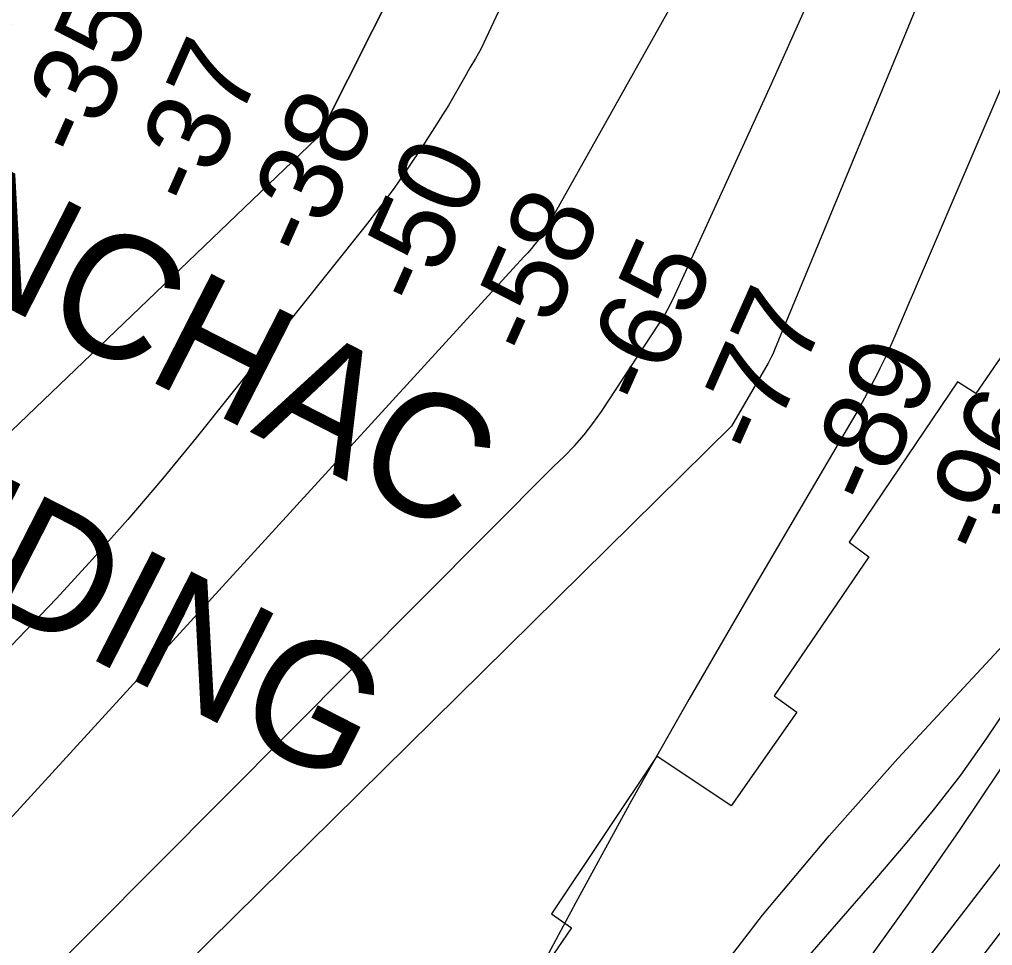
# Model space of a CAD drawing. Extents: x 3329297 to 3367176, y 649250 to 674653.
# Drawn here: x 3341048 to 3341837, y 661590 to 662341 of the extents above; entities that cross this region are included whole.
import ezdxf

# ---------------------------------------------------------------- set-up
doc = ezdxf.new("R2010")
doc.units = 0
for name, color, linetype in [('V-CHAN-NAID', 7, 'Continuous'), ('V-RIVR-EDGE', 7, 'Continuous'), ('V-RIVR-RANG', 7, 'Continuous'), ('V-RRAP-RVMT', 7, 'Continuous'), ('V-TOPO-DPTH', 7, 'Continuous'), ('V-TOPO-GNAM-IDEN', 7, 'Continuous'), ('V-TOPO-MAJR', 7, 'Continuous'), ('V-TOPO-MINR', 7, 'Continuous')]:
    doc.layers.add(name, color=color, linetype=linetype)

msp = doc.modelspace()

# ---------------------------------------------------------------- linework, layer by layer
at = {"layer": 'V-RIVR-EDGE'}
msp.add_spline([(3340543.49, 660085.6), (3340562.91, 660098.74), (3340575.72, 660104.14), (3340585.05, 660109.54), (3340589.7, 660111.08), (3340590.86, 660109.14), (3340597.81, 660094.39), (3340601.29, 660093.99), (3340606.34, 660095.14), (3340606.73, 660097.08), (3340606.35, 660100.96), (3340599.79, 660112.22), (3340596.7, 660118.04), (3340597.48, 660121.14), (3340599.82, 660124.24), (3340602.92, 660125.78), (3340609.53, 660130.03), (3340610.7, 660133.13), (3340611.1, 660138.95), (3340614.21, 660141.66), (3340620.42, 660143.58), (3340627.02, 660148.22), (3340632.85, 660152.86), (3340639.85, 660158.27), (3340647.22, 660161.74), (3340655.76, 660164.43), (3340667.02, 660168.28), (3340677.11, 660172.14), (3340684.48, 660174.83), (3340692.65, 660181.79), (3340699.25, 660187.21), (3340702.75, 660189.14), (3340709.35, 660193), (3340717.5, 660197.63), (3340731.88, 660207.29), (3340748.19, 660216.56), (3340768.38, 660227.76), (3340779.25, 660232.38), (3340792.46, 660240.88), (3340805.67, 660251.71), (3340823.92, 660262.91), (3340832.07, 660265.6), (3340837.9, 660270.63), (3340847.24, 660280.69), (3340854.23, 660286.49), (3340861.21, 660286.47), (3340868.98, 660289.94), (3340876.75, 660296.13), (3340884.91, 660303.86), (3340891.52, 660310.44), (3340896.97, 660318.18), (3340903.58, 660325.15), (3340904.37, 660330.19), (3340904.76, 660334.45), (3340908.65, 660337.16), (3340912.53, 660339.47), (3340913.71, 660343.74), (3340916.83, 660351.87), (3340921.89, 660359.23), (3340933.17, 660372.77), (3340942.5, 660382.83), (3340944.45, 660389.03), (3340947.56, 660392.13), (3340951.45, 660394.45), (3340956.11, 660398.7), (3340965.45, 660409.54), (3340972.05, 660415.72), (3340980.21, 660421.13), (3340987.99, 660430.42), (3340991.89, 660439.33), (3340994.62, 660445.92), (3341001.24, 660456.76), (3341008.24, 660462.56), (3341019.5, 660469.12), (3341022.61, 660474.16), (3341027.28, 660478.02), (3341033.1, 660482.28), (3341044.37, 660491.55), (3341056.81, 660501.22), (3341062.25, 660506.25), (3341064.2, 660512.45), (3341069.26, 660518.25), (3341074.7, 660522.12), (3341079.75, 660525.21), (3341087.91, 660533.33), (3341094.52, 660540.29), (3341099.98, 660551.14), (3341101.93, 660558.5), (3341101.95, 660564.32), (3341101.95, 660566.26), (3341105.83, 660567.8), (3341107.39, 660570.9), (3341108.19, 660579.43), (3341109.36, 660581.36), (3341111.69, 660582.52), (3341116.35, 660584.06), (3341119.07, 660586.38), (3341131.9, 660599.92), (3341130.74, 660602.25), (3341129.58, 660604.58), (3341130.37, 660609.23), (3341131.15, 660611.56), (3341134.26, 660614.27), (3341139.7, 660619.29), (3341147.47, 660623.93), (3341155.25, 660632.44), (3341160.31, 660640.18), (3341161.87, 660646), (3341164.59, 660647.15), (3341171.96, 660648.3), (3341176.63, 660653.33), (3341185.57, 660661.45), (3341197.22, 660669.95), (3341202.65, 660670.72), (3341208.87, 660674.58), (3341212.76, 660681.16), (3341218.98, 660685.8), (3341223.63, 660686.56), (3341228.3, 660690.82), (3341239.56, 660696.61), (3341242.27, 660696.99), (3341247.7, 660695.04), (3341251.97, 660695.8), (3341254.69, 660699.67), (3341257.81, 660706.26), (3341265.19, 660713.61), (3341272.18, 660717.47), (3341278.78, 660719.39), (3341285.77, 660723.64), (3341288.11, 660727.12), (3341288.89, 660730.61), (3341291.61, 660733.32), (3341297.45, 660739.51), (3341303.67, 660745.31), (3341316.48, 660753.04), (3341337.85, 660770.05), (3341347.56, 660774.29), (3341351.82, 660771.95), (3341356.47, 660772.33), (3341359.2, 660775.81), (3341357.66, 660783.57), (3341359.22, 660785.51), (3341364.27, 660789.37), (3341367.76, 660789.75), (3341372.8, 660786.64), (3341377.44, 660784.3), (3341380.16, 660785.07), (3341385.21, 660787.38), (3341385.99, 660789.71), (3341386.78, 660796.68), (3341388.73, 660799.01), (3341390.67, 660800.94), (3341401.93, 660807.89), (3341425.62, 660820.63), (3341448.15, 660836.48), (3341459.42, 660845.76), (3341473.4, 660853.48), (3341492.82, 660866.23), (3341509.52, 660875.88), (3341528.94, 660885.92), (3341568.15, 660904.05), (3341576.69, 660906.74), (3341582.52, 660911.38), (3341589.12, 660916.4), (3341596.89, 660921.81), (3341605.05, 660926.06), (3341608.93, 660926.82), (3341613.19, 660926.43), (3341626, 660930.66), (3341639.2, 660936.45), (3341658.23, 660946.87), (3341680.75, 660960), (3341702.89, 660972.35), (3341720.75, 660981.23), (3341737.44, 660987), (3341750.26, 660995.89), (3341758.04, 661005.18), (3341780.97, 661024.51), (3341791.86, 661039.61), (3341805.08, 661053.54), (3341819.48, 661072.51), (3341836.2, 661091.08), (3341848.27, 661110.83), (3341856.83, 661123.6), (3341870.06, 661139.86), (3341888.33, 661157.26), (3341900, 661173.14), (3341908.96, 661187.46), (3341921.81, 661209.92), (3341929.99, 661226.19), (3341939.34, 661242.84), (3341942.06, 661244.78), (3341943.22, 661244), (3341944.75, 661235.85), (3341949.41, 661235.84), (3341954.45, 661237.76), (3341956.01, 661241.64), (3341951.37, 661243.98), (3341950.6, 661247.08), (3341951, 661251.35), (3341952.96, 661259.87), (3341955.7, 661272.28), (3341958.46, 661290.5), (3341960.82, 661303.29), (3341965.13, 661320.73), (3341976.06, 661348.62), (3341983.49, 661373.81), (3341990.92, 661399), (3341994.85, 661420.71), (3341995.66, 661433.89), (3341998.38, 661436.99), (3342001.09, 661436.2), (3342003.81, 661438.52), (3342004.21, 661443.95), (3342004.24, 661455.97), (3342002.71, 661461.41), (3342004.27, 661464.89), (3342009.32, 661471.47), (3342020.6, 661484.24), (3342033.83, 661502.05), (3342040.82, 661507.46), (3342045.88, 661513.27), (3342046.28, 661517.53), (3342044.36, 661524.52), (3342045.91, 661525.68), (3342047.07, 661525.67), (3342052.11, 661523.33), (3342053.28, 661524.49), (3342063.01, 661538.82), (3342071.18, 661551.21), (3342074.69, 661557.79), (3342082.47, 661570.18), (3342088.7, 661576.76), (3342099.58, 661588.37), (3342104.25, 661594.56), (3342110.49, 661608.51), (3342119.84, 661627.1), (3342128.4, 661637.93), (3342135.41, 661647.61), (3342140.08, 661653.81), (3342142.02, 661656.52), (3342148.26, 661668.91), (3342155.64, 661676.65), (3342159.16, 661685.17), (3342161.49, 661688.27), (3342166.54, 661690.97), (3342169.67, 661702.6), (3342177.46, 661716.54), (3342191.47, 661736.28), (3342210.14, 661760.28), (3342224.15, 661779.25), (3342232.33, 661792.41), (3342242.06, 661806.74), (3342247.51, 661815.25), (3342252.98, 661831.14), (3342263.11, 661850.51), (3342268.95, 661858.63), (3342277.12, 661872.96), (3342284.15, 661891.95), (3342293.11, 661908.21), (3342302.46, 661923.7), (3342310.25, 661939.2), (3342314.93, 661948.1), (3342327.38, 661965.91), (3342325.85, 661973.28), (3342327.41, 661977.55), (3342330.91, 661981.42), (3342336.35, 661986.44), (3342339.47, 661993.42), (3342342.6, 662003.88), (3342345.32, 662007.36), (3342350.38, 662013.17), (3342354.66, 662019.36), (3342356.61, 662025.56), (3342357.41, 662034.09), (3342360.53, 662039.12), (3342366.75, 662046.09), (3342373.76, 662059.65), (3342381.55, 662072.81), (3342385.46, 662085.6), (3342390.54, 662099.55), (3342396.37, 662107.29), (3342399.1, 662113.88), (3342402.61, 662121.62), (3342413.53, 662146.8), (3342430.7, 662189.03), (3342442, 662209.94), (3342453.7, 662236.67), (3342465, 662260.3), (3342466.58, 662269.6), (3342471.66, 662285.88), (3342476.34, 662295.95), (3342481, 662300.59), (3342482.95, 662305.24), (3342483.35, 662308.73), (3342487.64, 662319.19), (3342491.54, 662328.88), (3342501.68, 662348.63), (3342505.2, 662360.64), (3342509.11, 662375.76), (3342511.48, 662391.65), (3342513.82, 662399.01), (3342520.44, 662409.08), (3342525.9, 662421.48), (3342528.64, 662432.72), (3342531.41, 662453.26), (3342534.97, 662481.18), (3342536.95, 662497.46), (3342541.25, 662512.18), (3342547.49, 662526.13), (3342556.05, 662537.36), (3342563.04, 662544.32), (3342566.16, 662550.52), (3342570.46, 662564.47), (3342572.44, 662579.97), (3342576.33, 662585.39), (3342582.17, 662592.36), (3342585.68, 662602.43), (3342587.24, 662606.7), (3342589.97, 662610.95), (3342595.04, 662623.74), (3342596.62, 662635.37), (3342599.36, 662643.89), (3342600.14, 662647.38), (3342599.37, 662648.55), (3342596.66, 662651.66), (3342596.67, 662654.76), (3342598.61, 662657.47), (3342603.67, 662661.72), (3342609.9, 662671.79), (3342617.69, 662688.06), (3342629.78, 662713.24), (3342637.58, 662731.06), (3342640.7, 662739.58), (3342640.71, 662745.4), (3342640.35, 662754.7), (3342641.91, 662758.58), (3342645.02, 662761.67), (3342647.74, 662765.16), (3342646.25, 662787.27), (3342646.27, 662798.51), (3342641.69, 662824.89), (3342639.81, 662850.11), (3342639.08, 662868.72), (3342640.68, 662887.72), (3342641.51, 662909.05), (3342647.77, 662933.46), (3342652.44, 662937.33), (3342653.61, 662940.04), (3342648.96, 662945.09), (3342648.97, 662949.36), (3342652.49, 662957.88), (3342654.42, 662957.88), (3342659.08, 662957.87), (3342659.48, 662962.13), (3342659.51, 662974.54), (3342659.93, 662990.05), (3342664.63, 663007.88), (3342672.02, 663017.94), (3342675.92, 663022.98), (3342675.93, 663028.41), (3342675.95, 663036.94), (3342675.6, 663052.06), (3342676.41, 663065.25), (3342679.54, 663076.48), (3342687.74, 663099.34), (3342701.03, 663143.13), (3342700.66, 663147.79), (3342703.78, 663157.86), (3342713.54, 663181.88), (3342722.9, 663206.29), (3342727.59, 663218.3), (3342731.87, 663223.72), (3342732.27, 663230.31), (3342732.69, 663242.72), (3342732.71, 663249.31), (3342733.11, 663257.07), (3342739.75, 663275.67), (3342750.29, 663303.95), (3342759.67, 663332.24), (3342762.03, 663344.25), (3342764.01, 663362.86), (3342765.98, 663374.88), (3342766.38, 663378.37), (3342765.22, 663381.47), (3342765.62, 663384.57), (3342766.79, 663390.78), (3342769.92, 663398.91), (3342771.87, 663405.89), (3342776.95, 663418.29), (3342777.37, 663431.47), (3342779.34, 663445.04), (3342776.67, 663465.6), (3342775.96, 663489.26), (3342776.01, 663509.81), (3342772.92, 663515.25), (3342764.01, 663520.7), (3342756.65, 663521.88), (3342756.27, 663524.98), (3342757.44, 663528.86), (3342761.32, 663530.4), (3342772.57, 663528.82), (3342774.51, 663529.2), (3342775.68, 663532.69), (3342776.86, 663541.22), (3342775.41, 663580.39), (3342775.84, 663596.68), (3342776.26, 663611.41), (3342776.27, 663616.84), (3342776.69, 663627.7), (3342781.37, 663638.55), (3342786.13, 663683.52), (3342792.46, 663731.98), (3342794.87, 663765.71), (3342797.62, 663781.99), (3342805.94, 663853.72), (3342813.86, 663919.24), (3342817.07, 663960.72), (3342819.5, 664002.21), (3342819.94, 664025.87), (3342819.97, 664036.34), (3342818.06, 664048.75), (3342817.71, 664064.26), (3342816.41, 664076.7)], degree=3, dxfattribs=at)
at = {"layer": 'V-RRAP-RVMT'}
for p, q in [((3341871.03, 662107.2), (3341823.48, 662037.71)), ((3341808.46, 662047.02), (3341720.52, 661917.18)), ((3341823.48, 662037.71), (3341808.46, 662047.02)), ((3341720.52, 661917.18), (3341736.68, 661905.1)), ((3341736.68, 661905.1), (3341659.77, 661792.62)), ((3341659.77, 661792.62), (3341678.25, 661779.27)), ((3341678.25, 661779.27), (3341624.94, 661703.39)), ((3341564.66, 661743.62), (3341479.13, 661615.68)), ((3341624.94, 661703.39), (3341564.66, 661743.62)), ((3341479.13, 661615.68), (3341495.37, 661604.42)), ((3341495.37, 661604.42), (3341414.42, 661486.14))]:
    msp.add_line(p, q, dxfattribs=at)
at = {"layer": 'V-TOPO-DPTH'}
for points in [[(3341776.92, 664181.03), (3341742.5, 663258.68), (3341741.01, 663240.32), (3341738.47, 663222.15), (3341734.36, 663204.28), (3341729.2, 663186.6), (3341656.65, 662972.98), (3341293.65, 662252), (3341292.46, 662249.53), (3341290.41, 662246.02), (3341288.46, 662244.35), (3340630.44, 661614.04)], [(3340630.44, 661614.04), (3341288.46, 662244.35), (3341290.41, 662246.02), (3341292.46, 662249.53), (3341293.65, 662252), (3341656.65, 662972.98), (3341729.2, 663186.6), (3341734.36, 663204.28), (3341738.47, 663222.15), (3341741.01, 663240.32), (3341742.5, 663258.68), (3341776.92, 664181.03)]]:
    msp.add_lwpolyline(points, dxfattribs=at)
at = {"layer": 'V-TOPO-MAJR'}
for points in [[(3341826.54, 663179.79), (3341421.73, 662317), (3341417.4, 662309.34), (3341413.06, 662301.68), (3341408.73, 662294.02), (3341404.39, 662286.36), (3341399.99, 662278.74), (3341395.5, 662271.17), (3341390.89, 662263.68), (3341386.19, 662256.24), (3341374.28, 662237.71), (3341363.31, 662221.22), (3341352.02, 662204.97), (3341340.22, 662189.07), (3341328.1, 662173.41), (3341190.97, 662001.83), (3341163.59, 661968.43), (3341135.66, 661935.5), (3341106.92, 661903.28), (3341077.63, 661871.52), (3341064.41, 661857.54), (3341041.04, 661833.44)], [(3341142.93, 660803.16), (3341170.3, 660824.84), (3341197.06, 660847.27), (3341223.4, 660870.22), (3341318.32, 660955.29), (3341324.34, 660960.9), (3341330.21, 660966.65), (3341335.87, 660972.62), (3341341.37, 660978.74), (3341453.44, 661108.11), (3341505, 661168.72), (3341555.81, 661229.94), (3341605.51, 661292.07), (3341654.46, 661354.81), (3341680.8, 661389.2), (3341716.06, 661435.17), (3341751.38, 661481.1), (3341786.77, 661526.96), (3341822.22, 661572.79), (3341857.36, 661618.84)]]:
    msp.add_lwpolyline(points, dxfattribs=at)
at = {"layer": 'V-TOPO-MINR'}
for points in [[(3341776.92, 664181.03), (3341742.5, 663258.68), (3341741.01, 663240.32), (3341738.47, 663222.15), (3341734.36, 663204.28), (3341729.2, 663186.6), (3341656.65, 662972.98), (3341293.65, 662252), (3341292.46, 662249.53), (3341290.41, 662246.02), (3341288.46, 662244.35), (3340630.44, 661614.04)], [(3341810.6, 662437.29), (3341759.81, 662313.95), (3341660.12, 662072.94), (3341658.92, 662070.22), (3341657.66, 662067.53), (3341656.3, 662064.89), (3341654.86, 662062.29), (3341625.24, 662011.13), (3340999.32, 661394)], [(3340837.31, 661332.12), (3341480.81, 661978.41), (3341489.47, 661986.6), (3341497.72, 661995.15), (3341505.58, 662004.03), (3341512.83, 662013.41), (3341519.69, 662023.12), (3341566.24, 662093.82), (3341569.89, 662099.65), (3341573.36, 662105.59), (3341576.54, 662111.68), (3341579.55, 662117.87), (3341657.53, 662288.66), (3341698.73, 662380.6)], [(3341583.73, 662365.73), (3341479.72, 662180.12), (3341478.75, 662178.37), (3341476.79, 662174.88), (3341474.82, 662171.4), (3341473.77, 662169.7), (3341471.52, 662166.4), (3341468.51, 662162.29), (3341465.76, 662158.68), (3341462.91, 662155.15), (3341459.91, 662151.75), (3341456.81, 662148.43), (3341019.19, 661670.23)], [(3341866.79, 662339.41), (3341776.66, 662128.52), (3341772.87, 662119.65), (3341769.09, 662110.79), (3341765.32, 662101.92), (3341761.55, 662093.05), (3341757.71, 662084.21), (3341753.77, 662075.42), (3341749.68, 662066.69), (3341745.5, 662058.01), (3341743.79, 662054.54), (3341738.56, 662044.21), (3341733.18, 662033.97), (3341727.57, 662023.85), (3341721.81, 662013.81), (3341637.89, 661871.19), (3341590.65, 661789.57), (3341544.18, 661707.52), (3341498.89, 661624.81), (3341454.38, 661541.67)], [(3341944.45, 661884.2), (3341809.75, 661683.31), (3341768.81, 661624.17), (3341726.74, 661565.87), (3341682.95, 661508.85), (3341638.03, 661452.68), (3341601.56, 661408.42), (3341574.01, 661375.02), (3341546.44, 661341.63), (3341518.86, 661308.26), (3341491.26, 661274.9), (3341463.47, 661241.69), (3341435.46, 661208.69), (3341407.1, 661175.98), (3341378.51, 661143.47), (3341287.21, 661040.75), (3341275.62, 661028.16), (3341263.75, 661015.85), (3341251.45, 661003.97), (3341238.88, 660992.37), (3341038.18, 660813.62)], [(3341599.15, 661548.28), (3341650.4, 661614.71), (3341704.4, 661678.93), (3341760.21, 661741.68), (3341863.35, 661852.86)], [(3340240.64, 660276.81), (3341101.93, 660892.02), (3341122.34, 660909.58), (3341237.97, 661013.26), (3341244.34, 661019.32), (3341250.46, 661025.62), (3341256.18, 661032.28), (3341261.65, 661039.17), (3341459.71, 661304.48), (3341500.93, 661358.4), (3341542.97, 661411.65), (3341586.22, 661463.93), (3341630.28, 661515.54), (3341672.41, 661563.75), (3341695.98, 661590.8), (3341719.51, 661617.89), (3341742.97, 661645.04), (3341766.37, 661672.24), (3341789.13, 661699.92), (3341811.06, 661728.21), (3341831.76, 661757.41), (3341851.64, 661787.23)], [(3341915.68, 661750.16), (3341790.96, 661588.3), (3341717.87, 661493.85), (3341644.5, 661399.6), (3341570.74, 661305.67), (3341496.71, 661211.94), (3341354.07, 661032.13), (3341350.24, 661027.3), (3341346.42, 661022.46), (3341342.59, 661017.62), (3341338.77, 661012.78), (3341334.86, 661008.02), (3341330.81, 661003.38), (3341326.58, 660998.92), (3341322.21, 660994.57), (3341320.13, 660992.58), (3341314.55, 660987.41), (3341308.88, 660982.35), (3341303.06, 660977.45), (3341297.15, 660972.67), (3340984.28, 660727.06)]]:
    msp.add_lwpolyline(points, dxfattribs=at)

# ---------------------------------------------------------------- texts
at = {"layer": 'V-CHAN-NAID'}
msp.add_text('MANCHAC BEND "216" (214.9)', height=100, rotation=327.3492, dxfattribs=at).set_placement((3340155.49, 661996.49))
at = {"layer": 'V-RIVR-RANG'}
for s, p in [('-26', (3341011.17, 662268.23)), ('-35', (3341101.57, 662225.41)), ('-37', (3341193.36, 662185.72)), ('-38', (3341284.51, 662144.6)), ('-50', (3341376.31, 662104.92)), ('-58', (3341467.68, 662064.28)), ('-65', (3341559.37, 662024.35)), ('-77', (3341650.94, 661984.18)), ('-89', (3341742.2, 661943.3)), ('-96', (3341833.79, 661903.14))]:
    msp.add_text(s, height=67, rotation=66.00789, dxfattribs=at).set_placement(p)
at = {"layer": 'V-TOPO-GNAM-IDEN'}
for s, p in [('MANCHAC', (3340797.44, 662229.67)), ('LANDING', (3340781, 661988.38))]:
    msp.add_text(s, height=100, rotation=332.95892, dxfattribs=at).set_placement(p)

doc.saveas('drawing.dxf')
